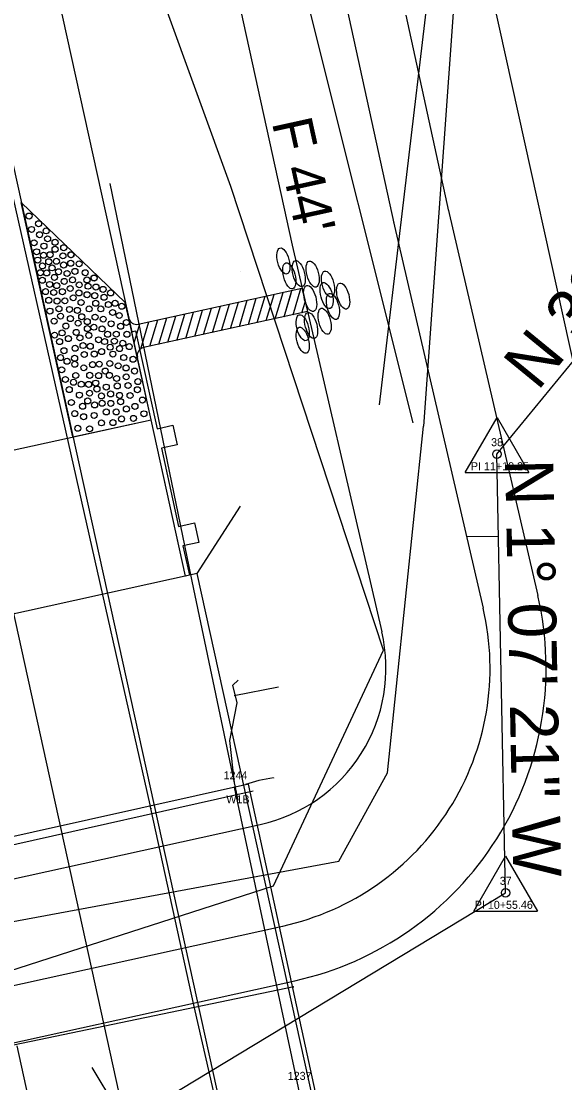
# Model space of a CAD drawing. Extents: x 2519952 to 2531965, y 848341 to 887632.
# Drawn here: x 2529591.8 to 2529659.7, y 858716.5 to 858849.1 of the extents above; entities that cross this region are included whole.
import ezdxf

# ---------------------------------------------------------------- set-up
doc = ezdxf.new("R2010")
doc.units = 0
for name, color, linetype in [('RD_EV_JW', 7, 'Continuous'), ('RD_EX_BldgApp', 7, 'Continuous'), ('RD_EX_BldgApp_txCode', 7, 'Continuous'), ('RD_EX_Bridge', 7, 'Continuous'), ('RD_EX_Conc', 7, 'Continuous'), ('RD_EX_DR_Pipe', 7, 'Continuous'), ('RD_EX_DV_Prop', 7, 'Continuous'), ('RD_EX_GuardRail', 7, 'Continuous'), ('RD_EX_H2O', 7, 'Continuous'), ('RD_EX_Misc', 7, 'Continuous'), ('RD_EX_Road', 7, 'Continuous'), ('RD_EX_RW', 7, 'Continuous'), ('RD_EX_VEG', 7, 'Continuous'), ('RD_HC_Cl', 7, 'Continuous'), ('RD_HC_Data', 7, 'Continuous'), ('RD_HC_Data_Tic', 7, 'Continuous'), ('RD_HC_txCode', 7, 'Continuous'), ('RD_PD_BCA', 7, 'Continuous'), ('RD_PD_Bridge', 7, 'Continuous'), ('RD_PD_CstnLmt', 7, 'Continuous'), ('RD_PD_DR_ErosCtrl', 7, 'Continuous'), ('RD_PD_Final_TrvlWay', 7, 'Continuous'), ('RD_PD_GR', 7, 'Continuous'), ('RD_PD_PaveShd', 7, 'Continuous'), ('RD_PD_TX_CstnLmt', 7, 'Continuous'), ('RD_SMD_Locator', 7, 'Continuous')]:
    doc.layers.add(name, color=color, linetype=linetype)

# ---------------------------------------------------------------- blocks, each defined once
blk = doc.blocks.new('TBC1')
at = {"layer": 'RD_PD_GR'}
blk.add_lwpolyline([(12.5, 2.5), (15, 2.5), (15, 0.49), (25, 0.49), (25, 2.5), (27.5, 2.5), (27.5, 0.49), (31.25, 0.49), (31.25, 0), (0, 0), (0, 0.49), (12.5, 0.49)], close=True, dxfattribs=at)

msp = doc.modelspace()

# ---------------------------------------------------------------- linework, layer by layer
at = {"layer": 'RD_EV_JW'}
msp.add_lwpolyline([(2529576.28, 858725.98), (2529623.33, 858741.16), (2529637.03, 858770.59), (2529617.97, 858828.5), (2529592.93, 858897.51), (2529563.31, 859036.27), (2529545.8, 859108.82), (2529523.75, 859209.25), (2529513.83, 859253.97), (2529542.94, 859257.76), (2529572.41, 859263.7)], dxfattribs=at)
at = {"layer": 'RD_EX_BldgApp'}
msp.add_lwpolyline([(2529634.56, 858679.39), (2529626.44, 858715.91), (2529618.43, 858753.45)], dxfattribs=at)
at = {"layer": 'RD_EX_Bridge'}
for points in [[(2529590.02, 858669.55), (2529636.31, 858679.78), (2529620.18, 858753.84), (2529573.26, 858743.39), (2529590.02, 858669.55)], [(2529623.31, 858754.61), (2529621.46, 858754.3), (2529619.83, 858753.81)]]:
    msp.add_lwpolyline(points, dxfattribs=at)
at = {"layer": 'RD_EX_Conc'}
msp.add_lwpolyline([(2529618.46, 858754.02), (2529617.85, 858759.31), (2529618.76, 858764), (2529618.23, 858766.19), (2529618.89, 858766.84)], dxfattribs=at)
at = {"layer": 'RD_EX_DR_Pipe'}
msp.add_line((2529618.38, 858764.92), (2529623.92, 858766.01), dxfattribs=at)
at = {"layer": 'RD_EX_DV_Prop'}
msp.add_line((2529645.27, 858876.67), (2529709.78, 858583.69), dxfattribs=at)
at = {"layer": 'RD_EX_GuardRail'}
msp.add_lwpolyline([(2529618.9, 858751.86), (2529613.36, 858778.2), (2529602.91, 858828.84)], dxfattribs=at)
at = {"layer": 'RD_EX_H2O'}
for points in [[(2529879.97, 858757.1), (2529851.49, 858805.73), (2529872.34, 858844.67), (2529847.07, 858883.58), (2529798.37, 858918.25), (2529755.73, 858903.77), (2529719.95, 858896.96), (2529690.1, 858864.05), (2529665.44, 858872.19), (2529645.78, 858850.75), (2529642.05, 858798.56)], [(2529554.03, 858739.45), (2529558.81, 858730.79), (2529631.48, 858744.24), (2529637.54, 858755.25), (2529642.05, 858798.56)]]:
    msp.add_lwpolyline(points, dxfattribs=at)
at = {"layer": 'RD_EX_Misc'}
for p, q in [((2529573.57, 858742.41), (2529620.77, 858753.01)), ((2529625.83, 858728.52), (2529578.95, 858718.75))]:
    msp.add_line(p, q, dxfattribs=at)
msp.add_lwpolyline([(2529881.42, 858757.3), (2529852.42, 858806.1), (2529873.06, 858845.01), (2529854.64, 858875.12), (2529848.04, 858884.51), (2529798.65, 858919.93), (2529755.36, 858905.22), (2529719.25, 858898.19), (2529689.98, 858864.62), (2529665.08, 858874.46), (2529642.77, 858853.88), (2529636.5, 858801.23)], dxfattribs=at)
at = {"layer": 'RD_EX_Road'}
for p, q in [((2529607.9, 858751.26), (2529586.36, 858846.74)), ((2529608.01, 858750.78), (2529607.9, 858751.26)), ((2529613.42, 858726.09), (2529608.01, 858750.78)), ((2529618.91, 858701.89), (2529613.42, 858726.09)), ((2529596.63, 858696.72), (2529591.3, 858721.16))]:
    msp.add_line(p, q, dxfattribs=at)
at = {"layer": 'RD_EX_RW'}
msp.add_line((2529645.27, 858876.67), (2529709.78, 858583.69), dxfattribs=at)
at = {"layer": 'RD_EX_VEG'}
msp.add_lwpolyline([(2529640.74, 858798.96), (2529626.99, 858854.05), (2529548.14, 859246.17), (2529502.22, 859468.18)], dxfattribs=at)
at = {"layer": 'RD_HC_Cl'}
for p, q in [((2529456.28, 859386.15), (2530012.88, 856858.51)), ((2529651.22, 858795.05), (2529698.78, 858853.18)), ((2529652.3, 858740.27), (2529651.22, 858795.05)), ((2529487.16, 858640.58), (2529652.3, 858740.27))]:
    msp.add_line(p, q, dxfattribs=at)
at = {"layer": 'RD_HC_Data'}
for p, q in [((2529647.25, 858792.76), (2529651.23, 858799.64)), ((2529651.23, 858799.64), (2529655.19, 858792.76)), ((2529647.25, 858792.76), (2529655.19, 858792.76)), ((2529648.33, 858737.98), (2529652.3, 858744.86)), ((2529652.3, 858744.86), (2529656.27, 858737.98)), ((2529648.33, 858737.98), (2529656.27, 858737.98))]:
    msp.add_line(p, q, dxfattribs=at)
for centre in [(2529651.22, 858795.05), (2529652.3, 858740.27)]:
    msp.add_circle(centre, 0.529, dxfattribs=at)
at = {"layer": 'RD_HC_Data_Tic'}
for p, q in [((2529651.42, 858784.79), (2529647.43, 858784.72)), ((2529604.81, 858711.6), (2529600.68, 858718.45))]:
    msp.add_line(p, q, dxfattribs=at)
at = {"layer": 'RD_PD_BCA'}
for p, q in [((2529639.82, 858849.87), (2529645.17, 858825.42)), ((2529645.11, 858825.67), (2529656.32, 858777.4))]:
    msp.add_line(p, q, dxfattribs=at)
msp.add_lwpolyline([(2529577.17, 858718.54), (2529625.96, 858729.29)], dxfattribs=at)
msp.add_arc((2529617.36, 858768.35), 40, 282.4185, 13.0724, dxfattribs=at)
at = {"layer": 'RD_PD_Bridge'}
for p, q in [((2529565.05, 858789.89), (2529608.02, 858799.35)), ((2529612.33, 858779.82), (2529608.02, 858799.35)), ((2529613.79, 858780.14), (2529619.18, 858788.57))]:
    msp.add_line(p, q, dxfattribs=at)
for points in [[(2529613.79, 858780.14), (2529567.89, 858770.04)], [(2529641.75, 858653.18), (2529613.79, 858780.14)]]:
    msp.add_lwpolyline(points, dxfattribs=at)
at = {"layer": 'RD_PD_CstnLmt'}
for p, q in [((2529604.26, 858918.84), (2529625.63, 858821.15)), ((2529625.63, 858821.15), (2529636.84, 858772.87))]:
    msp.add_line(p, q, dxfattribs=at)
msp.add_lwpolyline([(2529572.87, 858738.08), (2529621.66, 858748.82)], dxfattribs=at)
msp.add_arc((2529617.36, 858768.35), 20, 282.4185, 13.0724, dxfattribs=at)
at = {"layer": 'RD_PD_DR_ErosCtrl'}
for p, q in [((2529616.96, 858921.61), (2529638.33, 858823.92)), ((2529638.29, 858824.09), (2529649.5, 858775.81))]:
    msp.add_line(p, q, dxfattribs=at)
msp.add_lwpolyline([(2529575.67, 858725.38), (2529624.45, 858736.12)], dxfattribs=at)
msp.add_arc((2529617.36, 858768.35), 33, 282.4185, 13.0724, dxfattribs=at)
at = {"layer": 'RD_PD_Final_TrvlWay'}
msp.add_line((2529556.86, 858985.2), (2529831.05, 857740.03), dxfattribs=at)
at = {"layer": 'RD_PD_GR'}
msp.add_line((2529557.22, 859030.07), (2529605.61, 858810.34), dxfattribs=at)
at = {"layer": 'RD_PD_PaveShd'}
for p, q in [((2529591.81, 858826.5), (2529604.8, 858814)), ((2529598.26, 858797.2), (2529591.81, 858826.5)), ((2529606.42, 858811.29), (2529626.87, 858815.78)), ((2529625.76, 858812.46), (2529626.74, 858815.75)), ((2529625.76, 858812.46), (2529626.74, 858815.75)), ((2529626.87, 858815.78), (2529627.55, 858812.86)), ((2529620.17, 858811.23), (2529621.15, 858814.52)), ((2529620.17, 858811.23), (2529621.15, 858814.52)), ((2529621.29, 858811.48), (2529622.27, 858814.77)), ((2529621.29, 858811.48), (2529622.15, 858814.36)), ((2529622.4, 858811.73), (2529623.39, 858815.01)), ((2529622.4, 858811.73), (2529623.39, 858815.01)), ((2529623.52, 858811.97), (2529624.51, 858815.26)), ((2529623.52, 858811.97), (2529624.51, 858815.26)), ((2529624.64, 858812.22), (2529625.62, 858815.5)), ((2529624.64, 858812.22), (2529625.5, 858815.1)), ((2529605.44, 858811.07), (2529604.8, 858814)), ((2529613.47, 858809.76), (2529614.45, 858813.05)), ((2529613.47, 858809.76), (2529614.45, 858813.05)), ((2529614.58, 858810.01), (2529615.57, 858813.29)), ((2529614.58, 858810.01), (2529615.57, 858813.29)), ((2529615.7, 858810.25), (2529616.68, 858813.54)), ((2529615.7, 858810.25), (2529616.68, 858813.54)), ((2529616.82, 858810.5), (2529617.8, 858813.79)), ((2529616.82, 858810.5), (2529617.8, 858813.79)), ((2529617.94, 858810.74), (2529618.92, 858814.03)), ((2529617.94, 858810.74), (2529618.92, 858814.03)), ((2529619.05, 858810.99), (2529620.04, 858814.28)), ((2529619.05, 858810.99), (2529620.04, 858814.28)), ((2529626.87, 858812.71), (2529627.28, 858814.05)), ((2529626.87, 858812.71), (2529627.28, 858814.05)), ((2529627.55, 858812.86), (2529607.07, 858808.36)), ((2529607.88, 858808.53), (2529608.86, 858811.82)), ((2529607.88, 858808.53), (2529608.86, 858811.82)), ((2529609, 858808.78), (2529609.98, 858812.07)), ((2529609, 858808.78), (2529609.98, 858812.07)), ((2529610.11, 858809.03), (2529611.1, 858812.31)), ((2529610.11, 858809.03), (2529611.1, 858812.31)), ((2529611.23, 858809.27), (2529612.22, 858812.56)), ((2529612.35, 858809.52), (2529613.33, 858812.8)), ((2529612.35, 858809.52), (2529613.33, 858812.8)), ((2529606.09, 858808.14), (2529605.44, 858811.07)), ((2529605.91, 858808.94), (2529606.63, 858811.33)), ((2529606.74, 858808.22), (2529607.75, 858811.58)), ((2529608.02, 858799.35), (2529606.09, 858808.14)), ((2529598.26, 858797.2), (2529608.02, 858799.35))]:
    msp.add_line(p, q, dxfattribs=at)
for centre in [(2529592.78, 858824.79), (2529593.97, 858823.83), (2529593.97, 858823.83), (2529593.09, 858823.12), (2529593.09, 858823.12), (2529594.09, 858822.46), (2529594.09, 858822.46), (2529594.91, 858822.94), (2529594.91, 858822.94), (2529595.1, 858821.95), (2529595.1, 858821.95), (2529593.4, 858821.45), (2529593.4, 858821.45), (2529594.64, 858821.04), (2529594.64, 858821.04), (2529596.02, 858821.52), (2529596.02, 858820.64), (2529596.02, 858820.64), (2529597.11, 858820.84), (2529597.11, 858820.84), (2529593.72, 858820.33), (2529593.72, 858820.33), (2529593.86, 858819.29), (2529593.86, 858819.29), (2529594.59, 858819.89), (2529594.59, 858819.89), (2529595.4, 858819.97), (2529595.4, 858819.97), (2529597.01, 858819.82), (2529597.01, 858819.82), (2529598, 858819.97), (2529598.02, 858819.95), (2529594.45, 858818.56), (2529594.45, 858818.56), (2529595.24, 858819.09), (2529595.24, 858819.09), (2529595.65, 858818.32), (2529595.65, 858818.32), (2529596.2, 858819.14), (2529596.2, 858819.14), (2529597.1, 858818.68), (2529597.1, 858818.68), (2529597.98, 858818.9), (2529597.98, 858818.9), (2529599.03, 858818.83), (2529599.03, 858818.83), (2529594.2, 858817.72), (2529594.2, 858817.72), (2529594.43, 858816.77), (2529594.43, 858816.77), (2529594.99, 858817.69), (2529594.99, 858817.69), (2529595.95, 858817.13), (2529595.95, 858817.13), (2529596.46, 858817.84), (2529596.46, 858817.84), (2529597.17, 858816.63), (2529597.17, 858816.63), (2529597.53, 858817.62), (2529597.53, 858817.62), (2529598.21, 858816.82), (2529598.21, 858816.82), (2529598.51, 858817.88), (2529598.51, 858817.88), (2529599.79, 858817.71), (2529599.79, 858817.71), (2529600.01, 858816.81), (2529600.01, 858816.81), (2529600.9, 858817.06), (2529600.91, 858817.05), (2529594.84, 858815.35), (2529594.84, 858815.35), (2529595.35, 858816.25), (2529595.35, 858816.25), (2529596.23, 858816.1), (2529596.23, 858816.1), (2529596.94, 858815.34), (2529596.94, 858815.34), (2529597.92, 858815.74), (2529597.92, 858815.74), (2529599.04, 858816.2), (2529599.04, 858816.2), (2529600.15, 858816.03), (2529600.15, 858816.03), (2529601.13, 858815.92), (2529601.13, 858815.92), (2529602.02, 858815.64), (2529602.02, 858815.64), (2529595.24, 858814.27), (2529595.24, 858814.27), (2529595.86, 858815.25), (2529595.86, 858815.25), (2529596.27, 858814.18), (2529596.27, 858814.18), (2529597.25, 858814.2), (2529597.25, 858814.2), (2529598.29, 858814.58), (2529598.29, 858814.58), (2529599.01, 858815.19), (2529599.01, 858815.19), (2529599.27, 858814), (2529599.27, 858814), (2529600.02, 858814.97), (2529600.02, 858814.97), (2529600.98, 858814.85), (2529600.98, 858814.85), (2529602.14, 858814.65), (2529602.14, 858814.65), (2529602.96, 858815.19), (2529602.96, 858815.19), (2529595.39, 858812.92), (2529595.39, 858812.92), (2529596.51, 858813.21), (2529596.51, 858813.21), (2529597.83, 858813.13), (2529597.83, 858813.13), (2529598.81, 858813.01), (2529598.81, 858813.01), (2529600.28, 858813.2), (2529600.28, 858813.2), (2529601.11, 858813.9), (2529601.11, 858813.9), (2529601.74, 858813.2), (2529601.74, 858813.2), (2529602.69, 858813.74), (2529602.69, 858813.74), (2529603.22, 858812.75), (2529603.22, 858812.75), (2529603.53, 858813.9), (2529603.53, 858813.9), (2529604.36, 858813.53), (2529604.36, 858813.53), (2529604.36, 858813.53), (2529595.91, 858811.67), (2529595.91, 858811.67), (2529596.71, 858812.29), (2529596.71, 858812.29), (2529597.94, 858811.98), (2529597.94, 858811.98), (2529598.91, 858811.41), (2529598.91, 858811.41), (2529599.36, 858812.22), (2529599.36, 858812.22), (2529600.05, 858811.61), (2529600.05, 858811.61), (2529601.02, 858812.17), (2529601.02, 858812.17), (2529602.04, 858811.92), (2529602.04, 858811.92), (2529603.03, 858811.34), (2529603.03, 858811.34), (2529604.04, 858812.37), (2529604.04, 858812.37), (2529604.94, 858811.5), (2529604.94, 858811.5), (2529596.9, 858810.2), (2529596.9, 858810.2), (2529597.38, 858811.06), (2529597.38, 858811.06), (2529598.67, 858810.26), (2529598.67, 858810.26), (2529600.07, 858810.73), (2529600.07, 858810.73), (2529600.87, 858810.91), (2529600.87, 858810.91), (2529601.9, 858810.7), (2529601.9, 858810.7), (2529602.59, 858810.03), (2529602.59, 858810.03), (2529603.67, 858810.04), (2529603.67, 858810.04), (2529604.22, 858811.03), (2529604.22, 858811.03), (2529605.01, 858810.03), (2529605.01, 858810.03), (2529595.96, 858809.92), (2529595.96, 858809.92), (2529596.59, 858809.11), (2529596.59, 858809.11), (2529597.69, 858809.48), (2529597.69, 858809.48), (2529599.13, 858809.58), (2529599.13, 858809.58), (2529600.24, 858809.89), (2529600.24, 858809.89), (2529601.46, 858809.34), (2529601.46, 858809.34), (2529602.22, 858809.12), (2529602.22, 858809.12), (2529603.43, 858809.17), (2529603.43, 858809.17), (2529604.49, 858808.91), (2529604.49, 858808.91), (2529597.14, 858807.97), (2529597.14, 858807.97), (2529598.53, 858808.28), (2529598.53, 858808.28), (2529599.52, 858808.62), (2529599.52, 858808.62), (2529599.68, 858807.5), (2529599.68, 858807.5), (2529600.43, 858808.53), (2529600.43, 858808.53), (2529600.92, 858807.56), (2529600.92, 858807.56), (2529601.84, 858807.86), (2529601.84, 858807.86), (2529602.91, 858808.41), (2529602.91, 858808.41), (2529603.25, 858807.55), (2529603.25, 858807.55), (2529604.08, 858808.24), (2529604.08, 858808.24), (2529605.29, 858808.49), (2529605.29, 858808.49), (2529596.71, 858807.11), (2529597.53, 858806.65), (2529597.53, 858806.65), (2529598.47, 858807.03), (2529598.47, 858807.03), (2529598.49, 858806.28), (2529598.49, 858806.28), (2529600.71, 858806.24), (2529600.71, 858806.24), (2529601.54, 858806.3), (2529601.54, 858806.3), (2529602.86, 858806.38), (2529602.86, 858806.38), (2529603.91, 858806.09), (2529603.91, 858806.09), (2529604.6, 858807.12), (2529604.6, 858807.12), (2529605.77, 858806.9), (2529605.77, 858806.9), (2529596.86, 858805.59), (2529596.86, 858805.59), (2529598.61, 858804.88), (2529598.61, 858804.88), (2529599.62, 858805.84), (2529599.62, 858805.84), (2529600.35, 858804.9), (2529600.35, 858804.9), (2529601.47, 858804.87), (2529601.47, 858804.87), (2529602.29, 858805.43), (2529602.29, 858805.43), (2529602.81, 858804.89), (2529602.81, 858804.89), (2529604.89, 858805.82), (2529604.89, 858805.82), (2529604.91, 858804.71), (2529604.91, 858804.71), (2529605.95, 858805.44), (2529605.95, 858805.44), (2529597.32, 858804.38), (2529597.32, 858804.38), (2529598.33, 858804.03), (2529598.33, 858804.03), (2529599.3, 858803.79), (2529599.3, 858803.79), (2529600.22, 858803.77), (2529600.22, 858803.77), (2529601.1, 858803.93), (2529601.1, 858803.93), (2529602.42, 858803.43), (2529602.42, 858803.43), (2529603.71, 858804.51), (2529603.71, 858804.51), (2529603.8, 858803.58), (2529603.8, 858803.58), (2529605.14, 858803.63), (2529605.14, 858803.63), (2529606.37, 858804.11), (2529606.37, 858804.11), (2529597.8, 858803.12), (2529597.8, 858803.12), (2529599.06, 858802.43), (2529599.06, 858802.43), (2529600.33, 858802.67), (2529600.33, 858802.67), (2529601.26, 858803.19), (2529601.82, 858802.33), (2529601.82, 858802.33), (2529602.97, 858802.58), (2529602.97, 858802.58), (2529604.08, 858802.4), (2529604.08, 858802.4), (2529605.39, 858802.38), (2529605.39, 858802.38), (2529606.31, 858803.1), (2529606.31, 858803.1), (2529598.06, 858801.51), (2529598.06, 858801.51), (2529599.47, 858801.03), (2529599.47, 858801.03), (2529600.1, 858801.7), (2529600.1, 858801.7), (2529600.97, 858801.2), (2529600.97, 858801.2), (2529601.91, 858801.41), (2529601.91, 858801.41), (2529602.99, 858801.4), (2529602.99, 858801.4), (2529604.22, 858801.6), (2529604.22, 858801.6), (2529604.93, 858800.7), (2529604.93, 858800.7), (2529606, 858801.02), (2529606, 858801.02), (2529606.94, 858801.81), (2529606.94, 858801.81), (2529598.49, 858800.12), (2529598.49, 858800.12), (2529599.59, 858799.73), (2529599.59, 858799.73), (2529600.91, 858799.89), (2529600.91, 858799.89), (2529602.42, 858800.33), (2529602.42, 858800.33), (2529603.66, 858800.33), (2529603.66, 858800.33), (2529604.33, 858799.45), (2529604.33, 858799.45), (2529605.82, 858799.52), (2529605.82, 858799.52), (2529607.13, 858800.1), (2529607.13, 858800.1), (2529607.13, 858800.1), (2529598.87, 858798.29), (2529598.87, 858798.29), (2529600.34, 858798.22), (2529600.34, 858798.22), (2529601.82, 858798.96), (2529601.82, 858798.96), (2529603.26, 858799), (2529603.26, 858799)]:
    msp.add_circle(centre, 0.375, dxfattribs=at)
for centre, start, end in [((2529606.21, 858812.26), 192.4185, 282.3889), ((2529607.28, 858807.38), 102.3889, 192.4185)]:
    msp.add_arc(centre, 1, start, end, dxfattribs=at)
for centre in [(2529624.55, 858819.18), (2529625.28, 858817.33), (2529626.46, 858817.6), (2529626.46, 858817.6), (2529628.2, 858817.55), (2529628.2, 858817.55), (2529630.12, 858816.3), (2529630.12, 858816.3), (2529627.89, 858814.5), (2529627.89, 858814.5), (2529629.94, 858814.86), (2529629.94, 858814.86), (2529632.01, 858814.8), (2529632.01, 858814.8), (2529630.73, 858813.51), (2529630.73, 858813.51), (2529629.7, 858811.65), (2529629.7, 858811.65), (2529626.96, 858810.85), (2529626.96, 858810.85), (2529628.01, 858811.12), (2529628.01, 858811.12), (2529626.96, 858809.28), (2529626.96, 858809.28)]:
    msp.add_ellipse(centre, major_axis=(-0.43, 1.62), ratio=0.429445, dxfattribs=at)
at = {"layer": 'RD_SMD_Locator'}
for centre in [(2529602.91, 858828.84), (2529617.97, 858828.5), (2529619.19, 858817.91), (2529636.5, 858801.23), (2529640.74, 858798.96), (2529642.05, 858798.56), (2529642.05, 858798.56), (2529651.22, 858795.05), (2529613.36, 858778.2), (2529637.03, 858770.59), (2529618.89, 858766.84), (2529618.23, 858766.19), (2529623.92, 858766.01), (2529618.38, 858764.92), (2529618.76, 858764), (2529617.85, 858759.31), (2529637.54, 858755.25), (2529618.43, 858753.45), (2529618.46, 858754.02), (2529619.83, 858753.81), (2529620.18, 858753.84), (2529621.46, 858754.3), (2529623.31, 858754.61), (2529620.77, 858753.01), (2529607.9, 858751.26), (2529608.01, 858750.78), (2529618.9, 858751.86), (2529631.48, 858744.24), (2529623.33, 858741.16), (2529652.3, 858740.27), (2529625.83, 858728.52), (2529613.42, 858726.09)]:
    msp.add_circle(centre, 0.001, dxfattribs=at)

# ---------------------------------------------------------------- block references
at = {"layer": 'RD_PD_Bridge', "rotation": -77.58151740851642}
msp.add_blockref('TBC1', (2529605.61, 858810.34), dxfattribs=at)

# ---------------------------------------------------------------- texts
at = {"layer": 'RD_EX_BldgApp_txCode'}
for s, p in [('1244', (2529617.08, 858754.45)), ('W1B', (2529617.42, 858751.45)), ('1237', (2529625.09, 858716.91))]:
    msp.add_text(s, height=1, dxfattribs=at).set_placement(p)
at = {"layer": 'RD_HC_Data'}
for s, rotation, p in [('N 39%%d 17\' 08" E', 50.7144, (2529656.31, 858802.85)), ('N 1%%d 07\' 21" W', 271.1226, (2529652.24, 858794.39))]:
    msp.add_text(s, height=6, rotation=rotation, dxfattribs=at).set_placement(p)
at = {"layer": 'RD_HC_txCode'}
for s, p in [('38', (2529650.49, 858796.05)), ('PI 11+10.25', (2529647.97, 858793.05)), ('37', (2529651.57, 858741.27)), ('PI 10+55.46', (2529648.45, 858738.27))]:
    msp.add_text(s, height=1, dxfattribs=at).set_placement(p)
at = {"layer": 'RD_PD_TX_CstnLmt'}
msp.add_text("F 44'", height=5, rotation=282.4185, dxfattribs=at).set_placement((2529623.09, 858836.5))

doc.saveas('drawing.dxf')
